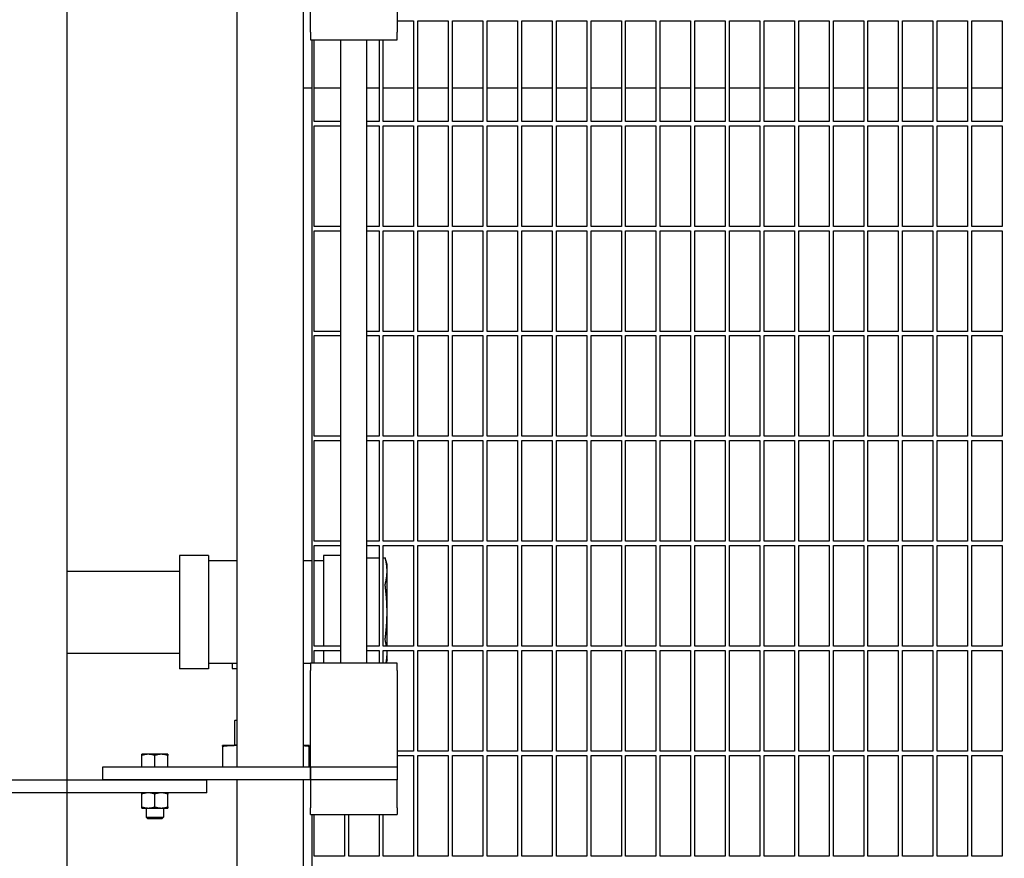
# Model space of a CAD drawing. Header units: inches. Extents: x 36 to 1719, y -84 to 1122.
# Tile 539 of 571: x 1035 to 1063, y 816 to 840. Entities that reach past the tile are written whole.
import ezdxf

# ---------------------------------------------------------------- set-up
doc = ezdxf.new("R2010")
doc.units = ezdxf.units.IN
doc.header["$LTSCALE"] = 48
doc.header["$MEASUREMENT"] = 0
doc.layers.add('Dimension (ANSI)', color=7, linetype='Continuous', lineweight=25)
doc.layers.add('Visible (ANSI)', color=7, linetype='Continuous', lineweight=30)
doc.styles.add('Note Text (ANSI)', font='tahoma.ttf')
doc.dimstyles.new('Architectural (ANSI)', dxfattribs={"dimscale": 48, "dimtxt": 0.125, "dimasz": 0.098425, "dimexe": 0.125, "dimexo": 0.0625, "dimgap": 0.031496, "dimtad": 0, "dimtih": 1, "dimtoh": 1, "dimdec": 4, "dimrnd": 1e-08, "dimzin": 3, "dimdsep": 46, "dimlunit": 4, "dimtxsty": 'Note Text (ANSI)', "dimcen": 0.09, "dimdle": 0.393701, "dimclrd": 256, "dimclre": 256, "dimclrt": 256, "dimadec": 0, "dimazin": 3, "dimtfac": 0.96, "dimtofl": 0, "dimtmove": 0, "dimatfit": 3, "dimfxl": 1, "dimfrac": 2, "dimtolj": 1, "dimtzin": 12, "dimlwd": -1, "dimlwe": -1, "dimarcsym": 0})

# ---------------------------------------------------------------- blocks, each defined once
blk = doc.blocks.new('*D15')
at = {"layer": 'Defpoints', "color": 0, "transparency": 16777216}
for p in [(1035.918, 852.671), (738.918, 838.715), (1035.918, 741.531)]:
    blk.add_point(p, dxfattribs=at)
at = {"layer": 'Dimension (ANSI)', "transparency": 16777216}
for p, q in [((1035.918, 849.671), (1035.918, 735.531)), ((738.918, 835.715), (738.918, 735.531)), ((743.642, 741.531), (865.572, 741.531)), ((1031.193, 741.531), (889.263, 741.531))]:
    blk.add_line(p, q, dxfattribs=at)
for points in [[(743.642, 742.318), (743.642, 740.743), (738.918, 741.531)], [(1031.193, 742.318), (1031.193, 740.743), (1035.918, 741.531)]]:
    blk.add_solid(points, dxfattribs=at)
at = {"layer": 'Dimension (ANSI)', "transparency": 16777216, "insert": (867.084, 744.652), "char_height": 6, "attachment_point": 1, "style": 'Note Text (ANSI)'}
blk.add_mtext('\\A1;24\'-9"', dxfattribs=at)
blk = doc.blocks.new('*D17')
at = {"layer": 'Defpoints', "color": 0, "transparency": 16777216}
for p in [(1035.918, 896.491), (1035.918, 760.491), (1124.12, 760.491)]:
    blk.add_point(p, dxfattribs=at)
at = {"layer": 'Dimension (ANSI)', "transparency": 16777216}
for p, q in [((1038.918, 896.491), (1130.12, 896.491)), ((1124.12, 891.767), (1124.12, 835.013)), ((1124.12, 765.216), (1124.12, 825.97)), ((1038.918, 760.491), (1130.12, 760.491))]:
    blk.add_line(p, q, dxfattribs=at)
for points in [[(1123.332, 891.767), (1124.907, 891.767), (1124.12, 896.491)], [(1123.332, 765.216), (1124.907, 765.216), (1124.12, 760.491)]]:
    blk.add_solid(points, dxfattribs=at)
at = {"layer": 'Dimension (ANSI)', "transparency": 16777216, "insert": (1114.021, 833.501), "char_height": 6, "attachment_point": 1, "style": 'Note Text (ANSI)'}
blk.add_mtext('\\A1;11\'-4"', dxfattribs=at)

msp = doc.modelspace()

# ---------------------------------------------------------------- linework, layer by layer
at = {"layer": 'Visible (ANSI)'}
for p, q in [((1035.91768, 843.08631), (1035.91768, 818.33631)), ((1040.82768, 842.71131), (1040.82768, 818.71131)), ((1042.74768, 842.71131), (1042.74768, 818.71131)), ((1042.95768, 839.93098), (1042.95768, 842.60147)), ((1045.45768, 842.60147), (1045.45768, 839.93098)), ((1045.45768, 840.2589), (1045.93518, 840.2589)), ((1045.93518, 840.2589), (1045.93518, 837.35265)), ((1046.06018, 837.35265), (1046.06018, 840.2589)), ((1046.06018, 840.2589), (1046.93518, 840.2589)), ((1046.93518, 840.2589), (1046.93518, 837.35265)), ((1047.06018, 837.35265), (1047.06018, 840.2589)), ((1047.06018, 840.2589), (1047.93518, 840.2589)), ((1047.93518, 840.2589), (1047.93518, 837.35265)), ((1048.06018, 837.35265), (1048.06018, 840.2589)), ((1048.06018, 840.2589), (1048.93518, 840.2589)), ((1048.93518, 840.2589), (1048.93518, 837.35265)), ((1049.06018, 837.35265), (1049.06018, 840.2589)), ((1049.06018, 840.2589), (1049.93518, 840.2589)), ((1049.93518, 840.2589), (1049.93518, 837.35265)), ((1050.06018, 837.35265), (1050.06018, 840.2589)), ((1050.06018, 840.2589), (1050.93518, 840.2589)), ((1050.93518, 840.2589), (1050.93518, 837.35265)), ((1051.06018, 837.35265), (1051.06018, 840.2589)), ((1051.06018, 840.2589), (1051.93518, 840.2589)), ((1051.93518, 840.2589), (1051.93518, 837.35265)), ((1052.06018, 837.35265), (1052.06018, 840.2589)), ((1052.06018, 840.2589), (1052.93518, 840.2589)), ((1052.93518, 840.2589), (1052.93518, 837.35265)), ((1053.06018, 837.35265), (1053.06018, 840.2589)), ((1053.06018, 840.2589), (1053.93518, 840.2589)), ((1053.93518, 840.2589), (1053.93518, 837.35265)), ((1054.06018, 837.35265), (1054.06018, 840.2589)), ((1054.06018, 840.2589), (1054.93518, 840.2589)), ((1054.93518, 840.2589), (1054.93518, 837.35265)), ((1055.06018, 837.35265), (1055.06018, 840.2589)), ((1055.06018, 840.2589), (1055.93518, 840.2589)), ((1055.93518, 840.2589), (1055.93518, 837.35265)), ((1056.06018, 837.35265), (1056.06018, 840.2589)), ((1056.06018, 840.2589), (1056.93518, 840.2589)), ((1056.93518, 840.2589), (1056.93518, 837.35265)), ((1057.06018, 837.35265), (1057.06018, 840.2589)), ((1057.06018, 840.2589), (1057.93518, 840.2589)), ((1057.93518, 840.2589), (1057.93518, 837.35265)), ((1058.06018, 837.35265), (1058.06018, 840.2589)), ((1058.06018, 840.2589), (1058.93518, 840.2589)), ((1058.93518, 840.2589), (1058.93518, 837.35265)), ((1059.06018, 837.35265), (1059.06018, 840.2589)), ((1059.06018, 840.2589), (1059.93518, 840.2589)), ((1059.93518, 840.2589), (1059.93518, 837.35265)), ((1060.06018, 837.35265), (1060.06018, 840.2589)), ((1060.06018, 840.2589), (1060.93518, 840.2589)), ((1060.93518, 840.2589), (1060.93518, 837.35265)), ((1061.06018, 837.35265), (1061.06018, 840.2589)), ((1061.06018, 840.2589), (1061.93518, 840.2589)), ((1061.93518, 840.2589), (1061.93518, 837.35265)), ((1062.06018, 837.35265), (1062.06018, 840.2589)), ((1062.06018, 840.2589), (1062.93518, 840.2589)), ((1062.93518, 840.2589), (1062.93518, 837.35265)), ((1042.95768, 839.93098), (1042.95768, 839.71131)), ((1045.45768, 839.71131), (1045.45768, 839.93098)), ((1042.95768, 839.71131), (1045.45768, 839.71131)), ((1042.99768, 839.71131), (1042.99768, 821.71131)), ((1043.06018, 837.35265), (1043.06018, 839.71131)), ((1043.83268, 821.71131), (1043.83268, 839.71131)), ((1044.58268, 821.71131), (1044.58268, 839.71131)), ((1044.93518, 839.71131), (1044.93518, 837.35265)), ((1045.06018, 837.35265), (1045.06018, 839.71131)), ((1042.74768, 838.3214), (1042.99768, 838.3214)), ((1043.06018, 838.3214), (1043.83268, 838.3214)), ((1044.58268, 838.3214), (1044.93518, 838.3214)), ((1045.06018, 838.3214), (1045.93518, 838.3214)), ((1046.06018, 838.3214), (1046.93518, 838.3214)), ((1047.06018, 838.3214), (1047.93518, 838.3214)), ((1048.06018, 838.3214), (1048.93518, 838.3214)), ((1049.06018, 838.3214), (1049.93518, 838.3214)), ((1050.06018, 838.3214), (1050.93518, 838.3214)), ((1051.06018, 838.3214), (1051.93518, 838.3214)), ((1052.06018, 838.3214), (1052.93518, 838.3214)), ((1053.06018, 838.3214), (1053.93518, 838.3214)), ((1054.06018, 838.3214), (1054.93518, 838.3214)), ((1055.06018, 838.3214), (1055.93518, 838.3214)), ((1056.06018, 838.3214), (1056.93518, 838.3214)), ((1057.06018, 838.3214), (1057.93518, 838.3214)), ((1058.06018, 838.3214), (1058.93518, 838.3214)), ((1059.06018, 838.3214), (1059.93518, 838.3214)), ((1060.06018, 838.3214), (1060.93518, 838.3214)), ((1061.06018, 838.3214), (1061.93518, 838.3214)), ((1062.06018, 838.3214), (1062.93518, 838.3214)), ((1043.83268, 837.35265), (1043.06018, 837.35265)), ((1044.93518, 837.35265), (1044.58268, 837.35265)), ((1045.93518, 837.35265), (1045.06018, 837.35265)), ((1046.93518, 837.35265), (1046.06018, 837.35265)), ((1047.93518, 837.35265), (1047.06018, 837.35265)), ((1048.93518, 837.35265), (1048.06018, 837.35265)), ((1049.93518, 837.35265), (1049.06018, 837.35265)), ((1050.93518, 837.35265), (1050.06018, 837.35265)), ((1051.93518, 837.35265), (1051.06018, 837.35265)), ((1052.93518, 837.35265), (1052.06018, 837.35265)), ((1053.93518, 837.35265), (1053.06018, 837.35265)), ((1054.93518, 837.35265), (1054.06018, 837.35265)), ((1055.93518, 837.35265), (1055.06018, 837.35265)), ((1056.93518, 837.35265), (1056.06018, 837.35265)), ((1057.93518, 837.35265), (1057.06018, 837.35265)), ((1058.93518, 837.35265), (1058.06018, 837.35265)), ((1059.93518, 837.35265), (1059.06018, 837.35265)), ((1060.93518, 837.35265), (1060.06018, 837.35265)), ((1061.93518, 837.35265), (1061.06018, 837.35265)), ((1062.93518, 837.35265), (1062.06018, 837.35265)), ((1043.06018, 834.3214), (1043.06018, 837.22765)), ((1043.06018, 837.22765), (1043.83268, 837.22765)), ((1044.58268, 837.22765), (1044.93518, 837.22765)), ((1044.93518, 837.22765), (1044.93518, 834.3214)), ((1045.06018, 834.3214), (1045.06018, 837.22765)), ((1045.06018, 837.22765), (1045.93518, 837.22765)), ((1045.93518, 837.22765), (1045.93518, 834.3214)), ((1046.06018, 834.3214), (1046.06018, 837.22765)), ((1046.06018, 837.22765), (1046.93518, 837.22765)), ((1046.93518, 837.22765), (1046.93518, 834.3214)), ((1047.06018, 834.3214), (1047.06018, 837.22765)), ((1047.06018, 837.22765), (1047.93518, 837.22765)), ((1047.93518, 837.22765), (1047.93518, 834.3214)), ((1048.06018, 834.3214), (1048.06018, 837.22765)), ((1048.06018, 837.22765), (1048.93518, 837.22765)), ((1048.93518, 837.22765), (1048.93518, 834.3214)), ((1049.06018, 834.3214), (1049.06018, 837.22765)), ((1049.06018, 837.22765), (1049.93518, 837.22765)), ((1049.93518, 837.22765), (1049.93518, 834.3214)), ((1050.06018, 834.3214), (1050.06018, 837.22765)), ((1050.06018, 837.22765), (1050.93518, 837.22765)), ((1050.93518, 837.22765), (1050.93518, 834.3214)), ((1051.06018, 834.3214), (1051.06018, 837.22765)), ((1051.06018, 837.22765), (1051.93518, 837.22765)), ((1051.93518, 837.22765), (1051.93518, 834.3214)), ((1052.06018, 834.3214), (1052.06018, 837.22765)), ((1052.06018, 837.22765), (1052.93518, 837.22765)), ((1052.93518, 837.22765), (1052.93518, 834.3214)), ((1053.06018, 834.3214), (1053.06018, 837.22765)), ((1053.06018, 837.22765), (1053.93518, 837.22765)), ((1053.93518, 837.22765), (1053.93518, 834.3214)), ((1054.06018, 834.3214), (1054.06018, 837.22765)), ((1054.06018, 837.22765), (1054.93518, 837.22765)), ((1054.93518, 837.22765), (1054.93518, 834.3214)), ((1055.06018, 834.3214), (1055.06018, 837.22765)), ((1055.06018, 837.22765), (1055.93518, 837.22765)), ((1055.93518, 837.22765), (1055.93518, 834.3214)), ((1056.06018, 834.3214), (1056.06018, 837.22765)), ((1056.06018, 837.22765), (1056.93518, 837.22765)), ((1056.93518, 837.22765), (1056.93518, 834.3214)), ((1057.06018, 834.3214), (1057.06018, 837.22765)), ((1057.06018, 837.22765), (1057.93518, 837.22765)), ((1057.93518, 837.22765), (1057.93518, 834.3214)), ((1058.06018, 834.3214), (1058.06018, 837.22765)), ((1058.06018, 837.22765), (1058.93518, 837.22765)), ((1058.93518, 837.22765), (1058.93518, 834.3214)), ((1059.06018, 834.3214), (1059.06018, 837.22765)), ((1059.06018, 837.22765), (1059.93518, 837.22765)), ((1059.93518, 837.22765), (1059.93518, 834.3214)), ((1060.06018, 834.3214), (1060.06018, 837.22765)), ((1060.06018, 837.22765), (1060.93518, 837.22765)), ((1060.93518, 837.22765), (1060.93518, 834.3214)), ((1061.06018, 834.3214), (1061.06018, 837.22765)), ((1061.06018, 837.22765), (1061.93518, 837.22765)), ((1061.93518, 837.22765), (1061.93518, 834.3214)), ((1062.06018, 834.3214), (1062.06018, 837.22765)), ((1062.06018, 837.22765), (1062.93518, 837.22765)), ((1062.93518, 837.22765), (1062.93518, 834.3214)), ((1043.83268, 834.3214), (1043.06018, 834.3214)), ((1043.06018, 831.29015), (1043.06018, 834.1964)), ((1043.06018, 834.1964), (1043.83268, 834.1964)), ((1044.93518, 834.3214), (1044.58268, 834.3214)), ((1044.58268, 834.1964), (1044.93518, 834.1964)), ((1044.93518, 834.1964), (1044.93518, 831.29015)), ((1045.93518, 834.3214), (1045.06018, 834.3214)), ((1045.06018, 831.29015), (1045.06018, 834.1964)), ((1045.06018, 834.1964), (1045.93518, 834.1964)), ((1045.93518, 834.1964), (1045.93518, 831.29015)), ((1046.93518, 834.3214), (1046.06018, 834.3214)), ((1046.06018, 831.29015), (1046.06018, 834.1964)), ((1046.06018, 834.1964), (1046.93518, 834.1964)), ((1046.93518, 834.1964), (1046.93518, 831.29015)), ((1047.93518, 834.3214), (1047.06018, 834.3214)), ((1047.06018, 831.29015), (1047.06018, 834.1964)), ((1047.06018, 834.1964), (1047.93518, 834.1964)), ((1047.93518, 834.1964), (1047.93518, 831.29015)), ((1048.93518, 834.3214), (1048.06018, 834.3214)), ((1048.06018, 831.29015), (1048.06018, 834.1964)), ((1048.06018, 834.1964), (1048.93518, 834.1964)), ((1048.93518, 834.1964), (1048.93518, 831.29015)), ((1049.93518, 834.3214), (1049.06018, 834.3214)), ((1049.06018, 831.29015), (1049.06018, 834.1964)), ((1049.06018, 834.1964), (1049.93518, 834.1964)), ((1049.93518, 834.1964), (1049.93518, 831.29015)), ((1050.93518, 834.3214), (1050.06018, 834.3214)), ((1050.06018, 831.29015), (1050.06018, 834.1964)), ((1050.06018, 834.1964), (1050.93518, 834.1964)), ((1050.93518, 834.1964), (1050.93518, 831.29015)), ((1051.93518, 834.3214), (1051.06018, 834.3214)), ((1051.06018, 831.29015), (1051.06018, 834.1964)), ((1051.06018, 834.1964), (1051.93518, 834.1964)), ((1051.93518, 834.1964), (1051.93518, 831.29015)), ((1052.93518, 834.3214), (1052.06018, 834.3214)), ((1052.06018, 831.29015), (1052.06018, 834.1964)), ((1052.06018, 834.1964), (1052.93518, 834.1964)), ((1052.93518, 834.1964), (1052.93518, 831.29015)), ((1053.93518, 834.3214), (1053.06018, 834.3214)), ((1053.06018, 831.29015), (1053.06018, 834.1964)), ((1053.06018, 834.1964), (1053.93518, 834.1964)), ((1053.93518, 834.1964), (1053.93518, 831.29015)), ((1054.93518, 834.3214), (1054.06018, 834.3214)), ((1054.06018, 831.29015), (1054.06018, 834.1964)), ((1054.06018, 834.1964), (1054.93518, 834.1964)), ((1054.93518, 834.1964), (1054.93518, 831.29015)), ((1055.93518, 834.3214), (1055.06018, 834.3214)), ((1055.06018, 831.29015), (1055.06018, 834.1964)), ((1055.06018, 834.1964), (1055.93518, 834.1964)), ((1055.93518, 834.1964), (1055.93518, 831.29015)), ((1056.93518, 834.3214), (1056.06018, 834.3214)), ((1056.06018, 831.29015), (1056.06018, 834.1964)), ((1056.06018, 834.1964), (1056.93518, 834.1964)), ((1056.93518, 834.1964), (1056.93518, 831.29015)), ((1057.93518, 834.3214), (1057.06018, 834.3214)), ((1057.06018, 831.29015), (1057.06018, 834.1964)), ((1057.06018, 834.1964), (1057.93518, 834.1964)), ((1057.93518, 834.1964), (1057.93518, 831.29015)), ((1058.93518, 834.3214), (1058.06018, 834.3214)), ((1058.06018, 831.29015), (1058.06018, 834.1964)), ((1058.06018, 834.1964), (1058.93518, 834.1964)), ((1058.93518, 834.1964), (1058.93518, 831.29015)), ((1059.93518, 834.3214), (1059.06018, 834.3214)), ((1059.06018, 831.29015), (1059.06018, 834.1964)), ((1059.06018, 834.1964), (1059.93518, 834.1964)), ((1059.93518, 834.1964), (1059.93518, 831.29015)), ((1060.93518, 834.3214), (1060.06018, 834.3214)), ((1060.06018, 831.29015), (1060.06018, 834.1964)), ((1060.06018, 834.1964), (1060.93518, 834.1964)), ((1060.93518, 834.1964), (1060.93518, 831.29015)), ((1061.93518, 834.3214), (1061.06018, 834.3214)), ((1061.06018, 831.29015), (1061.06018, 834.1964)), ((1061.06018, 834.1964), (1061.93518, 834.1964)), ((1061.93518, 834.1964), (1061.93518, 831.29015)), ((1062.93518, 834.3214), (1062.06018, 834.3214)), ((1062.06018, 831.29015), (1062.06018, 834.1964)), ((1062.06018, 834.1964), (1062.93518, 834.1964)), ((1062.93518, 834.1964), (1062.93518, 831.29015)), ((1043.83268, 831.29015), (1043.06018, 831.29015)), ((1043.06018, 828.2589), (1043.06018, 831.16515)), ((1043.06018, 831.16515), (1043.83268, 831.16515)), ((1044.93518, 831.29015), (1044.58268, 831.29015)), ((1044.58268, 831.16515), (1044.93518, 831.16515)), ((1044.93518, 831.16515), (1044.93518, 828.2589)), ((1045.93518, 831.29015), (1045.06018, 831.29015)), ((1045.06018, 828.2589), (1045.06018, 831.16515)), ((1045.06018, 831.16515), (1045.93518, 831.16515)), ((1045.93518, 831.16515), (1045.93518, 828.2589)), ((1046.93518, 831.29015), (1046.06018, 831.29015)), ((1046.06018, 828.2589), (1046.06018, 831.16515)), ((1046.06018, 831.16515), (1046.93518, 831.16515)), ((1046.93518, 831.16515), (1046.93518, 828.2589)), ((1047.93518, 831.29015), (1047.06018, 831.29015)), ((1047.06018, 828.2589), (1047.06018, 831.16515)), ((1047.06018, 831.16515), (1047.93518, 831.16515)), ((1047.93518, 831.16515), (1047.93518, 828.2589)), ((1048.93518, 831.29015), (1048.06018, 831.29015)), ((1048.06018, 828.2589), (1048.06018, 831.16515)), ((1048.06018, 831.16515), (1048.93518, 831.16515)), ((1048.93518, 831.16515), (1048.93518, 828.2589)), ((1049.93518, 831.29015), (1049.06018, 831.29015)), ((1049.06018, 828.2589), (1049.06018, 831.16515)), ((1049.06018, 831.16515), (1049.93518, 831.16515)), ((1049.93518, 831.16515), (1049.93518, 828.2589)), ((1050.93518, 831.29015), (1050.06018, 831.29015)), ((1050.06018, 828.2589), (1050.06018, 831.16515)), ((1050.06018, 831.16515), (1050.93518, 831.16515)), ((1050.93518, 831.16515), (1050.93518, 828.2589)), ((1051.93518, 831.29015), (1051.06018, 831.29015)), ((1051.06018, 828.2589), (1051.06018, 831.16515)), ((1051.06018, 831.16515), (1051.93518, 831.16515)), ((1051.93518, 831.16515), (1051.93518, 828.2589)), ((1052.93518, 831.29015), (1052.06018, 831.29015)), ((1052.06018, 828.2589), (1052.06018, 831.16515)), ((1052.06018, 831.16515), (1052.93518, 831.16515)), ((1052.93518, 831.16515), (1052.93518, 828.2589)), ((1053.93518, 831.29015), (1053.06018, 831.29015)), ((1053.06018, 828.2589), (1053.06018, 831.16515)), ((1053.06018, 831.16515), (1053.93518, 831.16515)), ((1053.93518, 831.16515), (1053.93518, 828.2589)), ((1054.93518, 831.29015), (1054.06018, 831.29015)), ((1054.06018, 828.2589), (1054.06018, 831.16515)), ((1054.06018, 831.16515), (1054.93518, 831.16515)), ((1054.93518, 831.16515), (1054.93518, 828.2589)), ((1055.93518, 831.29015), (1055.06018, 831.29015)), ((1055.06018, 828.2589), (1055.06018, 831.16515)), ((1055.06018, 831.16515), (1055.93518, 831.16515)), ((1055.93518, 831.16515), (1055.93518, 828.2589)), ((1056.93518, 831.29015), (1056.06018, 831.29015)), ((1056.06018, 828.2589), (1056.06018, 831.16515)), ((1056.06018, 831.16515), (1056.93518, 831.16515)), ((1056.93518, 831.16515), (1056.93518, 828.2589)), ((1057.93518, 831.29015), (1057.06018, 831.29015)), ((1057.06018, 828.2589), (1057.06018, 831.16515)), ((1057.06018, 831.16515), (1057.93518, 831.16515)), ((1057.93518, 831.16515), (1057.93518, 828.2589)), ((1058.93518, 831.29015), (1058.06018, 831.29015)), ((1058.06018, 828.2589), (1058.06018, 831.16515)), ((1058.06018, 831.16515), (1058.93518, 831.16515)), ((1058.93518, 831.16515), (1058.93518, 828.2589)), ((1059.93518, 831.29015), (1059.06018, 831.29015)), ((1059.06018, 828.2589), (1059.06018, 831.16515)), ((1059.06018, 831.16515), (1059.93518, 831.16515)), ((1059.93518, 831.16515), (1059.93518, 828.2589)), ((1060.93518, 831.29015), (1060.06018, 831.29015)), ((1060.06018, 828.2589), (1060.06018, 831.16515)), ((1060.06018, 831.16515), (1060.93518, 831.16515)), ((1060.93518, 831.16515), (1060.93518, 828.2589)), ((1061.93518, 831.29015), (1061.06018, 831.29015)), ((1061.06018, 828.2589), (1061.06018, 831.16515)), ((1061.06018, 831.16515), (1061.93518, 831.16515)), ((1061.93518, 831.16515), (1061.93518, 828.2589)), ((1062.93518, 831.29015), (1062.06018, 831.29015)), ((1062.06018, 828.2589), (1062.06018, 831.16515)), ((1062.06018, 831.16515), (1062.93518, 831.16515)), ((1062.93518, 831.16515), (1062.93518, 828.2589)), ((1043.83268, 828.2589), (1043.06018, 828.2589)), ((1044.93518, 828.2589), (1044.58268, 828.2589)), ((1045.93518, 828.2589), (1045.06018, 828.2589)), ((1046.93518, 828.2589), (1046.06018, 828.2589)), ((1047.93518, 828.2589), (1047.06018, 828.2589)), ((1048.93518, 828.2589), (1048.06018, 828.2589)), ((1049.93518, 828.2589), (1049.06018, 828.2589)), ((1050.93518, 828.2589), (1050.06018, 828.2589)), ((1051.93518, 828.2589), (1051.06018, 828.2589)), ((1052.93518, 828.2589), (1052.06018, 828.2589)), ((1053.93518, 828.2589), (1053.06018, 828.2589)), ((1054.93518, 828.2589), (1054.06018, 828.2589)), ((1055.93518, 828.2589), (1055.06018, 828.2589)), ((1056.93518, 828.2589), (1056.06018, 828.2589)), ((1057.93518, 828.2589), (1057.06018, 828.2589)), ((1058.93518, 828.2589), (1058.06018, 828.2589)), ((1059.93518, 828.2589), (1059.06018, 828.2589)), ((1060.93518, 828.2589), (1060.06018, 828.2589)), ((1061.93518, 828.2589), (1061.06018, 828.2589)), ((1062.93518, 828.2589), (1062.06018, 828.2589)), ((1043.06018, 825.22765), (1043.06018, 828.1339)), ((1043.06018, 828.1339), (1043.83268, 828.1339)), ((1044.58268, 828.1339), (1044.93518, 828.1339)), ((1044.93518, 828.1339), (1044.93518, 825.22765)), ((1045.06018, 825.22765), (1045.06018, 828.1339)), ((1045.06018, 828.1339), (1045.93518, 828.1339)), ((1045.93518, 828.1339), (1045.93518, 825.22765)), ((1046.06018, 825.22765), (1046.06018, 828.1339)), ((1046.06018, 828.1339), (1046.93518, 828.1339)), ((1046.93518, 828.1339), (1046.93518, 825.22765)), ((1047.06018, 825.22765), (1047.06018, 828.1339)), ((1047.06018, 828.1339), (1047.93518, 828.1339)), ((1047.93518, 828.1339), (1047.93518, 825.22765)), ((1048.06018, 825.22765), (1048.06018, 828.1339)), ((1048.06018, 828.1339), (1048.93518, 828.1339)), ((1048.93518, 828.1339), (1048.93518, 825.22765)), ((1049.06018, 825.22765), (1049.06018, 828.1339)), ((1049.06018, 828.1339), (1049.93518, 828.1339)), ((1049.93518, 828.1339), (1049.93518, 825.22765)), ((1050.06018, 825.22765), (1050.06018, 828.1339)), ((1050.06018, 828.1339), (1050.93518, 828.1339)), ((1050.93518, 828.1339), (1050.93518, 825.22765)), ((1051.06018, 825.22765), (1051.06018, 828.1339)), ((1051.06018, 828.1339), (1051.93518, 828.1339)), ((1051.93518, 828.1339), (1051.93518, 825.22765)), ((1052.06018, 825.22765), (1052.06018, 828.1339)), ((1052.06018, 828.1339), (1052.93518, 828.1339)), ((1052.93518, 828.1339), (1052.93518, 825.22765)), ((1053.06018, 825.22765), (1053.06018, 828.1339)), ((1053.06018, 828.1339), (1053.93518, 828.1339)), ((1053.93518, 828.1339), (1053.93518, 825.22765)), ((1054.06018, 825.22765), (1054.06018, 828.1339)), ((1054.06018, 828.1339), (1054.93518, 828.1339)), ((1054.93518, 828.1339), (1054.93518, 825.22765)), ((1055.06018, 825.22765), (1055.06018, 828.1339)), ((1055.06018, 828.1339), (1055.93518, 828.1339)), ((1055.93518, 828.1339), (1055.93518, 825.22765)), ((1056.06018, 825.22765), (1056.06018, 828.1339)), ((1056.06018, 828.1339), (1056.93518, 828.1339)), ((1056.93518, 828.1339), (1056.93518, 825.22765)), ((1057.06018, 825.22765), (1057.06018, 828.1339)), ((1057.06018, 828.1339), (1057.93518, 828.1339)), ((1057.93518, 828.1339), (1057.93518, 825.22765)), ((1058.06018, 825.22765), (1058.06018, 828.1339)), ((1058.06018, 828.1339), (1058.93518, 828.1339)), ((1058.93518, 828.1339), (1058.93518, 825.22765)), ((1059.06018, 825.22765), (1059.06018, 828.1339)), ((1059.06018, 828.1339), (1059.93518, 828.1339)), ((1059.93518, 828.1339), (1059.93518, 825.22765)), ((1060.06018, 825.22765), (1060.06018, 828.1339)), ((1060.06018, 828.1339), (1060.93518, 828.1339)), ((1060.93518, 828.1339), (1060.93518, 825.22765)), ((1061.06018, 825.22765), (1061.06018, 828.1339)), ((1061.06018, 828.1339), (1061.93518, 828.1339)), ((1061.93518, 828.1339), (1061.93518, 825.22765)), ((1062.06018, 825.22765), (1062.06018, 828.1339)), ((1062.06018, 828.1339), (1062.93518, 828.1339)), ((1062.93518, 828.1339), (1062.93518, 825.22765)), ((1043.83268, 825.22765), (1043.06018, 825.22765)), ((1043.06018, 822.1964), (1043.06018, 825.10265)), ((1043.06018, 825.10265), (1043.83268, 825.10265)), ((1044.93518, 825.22765), (1044.58268, 825.22765)), ((1044.58268, 825.10265), (1044.93518, 825.10265)), ((1044.93518, 825.10265), (1044.93518, 822.1964)), ((1045.93518, 825.22765), (1045.06018, 825.22765)), ((1045.06018, 822.1964), (1045.06018, 825.10265)), ((1045.06018, 825.10265), (1045.93518, 825.10265)), ((1045.93518, 825.10265), (1045.93518, 822.1964)), ((1046.93518, 825.22765), (1046.06018, 825.22765)), ((1046.06018, 822.1964), (1046.06018, 825.10265)), ((1046.06018, 825.10265), (1046.93518, 825.10265)), ((1046.93518, 825.10265), (1046.93518, 822.1964)), ((1047.93518, 825.22765), (1047.06018, 825.22765)), ((1047.06018, 822.1964), (1047.06018, 825.10265)), ((1047.06018, 825.10265), (1047.93518, 825.10265)), ((1047.93518, 825.10265), (1047.93518, 822.1964)), ((1048.93518, 825.22765), (1048.06018, 825.22765)), ((1048.06018, 822.1964), (1048.06018, 825.10265)), ((1048.06018, 825.10265), (1048.93518, 825.10265)), ((1048.93518, 825.10265), (1048.93518, 822.1964)), ((1049.93518, 825.22765), (1049.06018, 825.22765)), ((1049.06018, 822.1964), (1049.06018, 825.10265)), ((1049.06018, 825.10265), (1049.93518, 825.10265)), ((1049.93518, 825.10265), (1049.93518, 822.1964)), ((1050.93518, 825.22765), (1050.06018, 825.22765)), ((1050.06018, 822.1964), (1050.06018, 825.10265)), ((1050.06018, 825.10265), (1050.93518, 825.10265)), ((1050.93518, 825.10265), (1050.93518, 822.1964)), ((1051.93518, 825.22765), (1051.06018, 825.22765)), ((1051.06018, 822.1964), (1051.06018, 825.10265)), ((1051.06018, 825.10265), (1051.93518, 825.10265)), ((1051.93518, 825.10265), (1051.93518, 822.1964)), ((1052.93518, 825.22765), (1052.06018, 825.22765)), ((1052.06018, 822.1964), (1052.06018, 825.10265)), ((1052.06018, 825.10265), (1052.93518, 825.10265)), ((1052.93518, 825.10265), (1052.93518, 822.1964)), ((1053.93518, 825.22765), (1053.06018, 825.22765)), ((1053.06018, 822.1964), (1053.06018, 825.10265)), ((1053.06018, 825.10265), (1053.93518, 825.10265)), ((1053.93518, 825.10265), (1053.93518, 822.1964)), ((1054.93518, 825.22765), (1054.06018, 825.22765)), ((1054.06018, 822.1964), (1054.06018, 825.10265)), ((1054.06018, 825.10265), (1054.93518, 825.10265)), ((1054.93518, 825.10265), (1054.93518, 822.1964)), ((1055.93518, 825.22765), (1055.06018, 825.22765)), ((1055.06018, 822.1964), (1055.06018, 825.10265)), ((1055.06018, 825.10265), (1055.93518, 825.10265)), ((1055.93518, 825.10265), (1055.93518, 822.1964)), ((1056.93518, 825.22765), (1056.06018, 825.22765)), ((1056.06018, 822.1964), (1056.06018, 825.10265)), ((1056.06018, 825.10265), (1056.93518, 825.10265)), ((1056.93518, 825.10265), (1056.93518, 822.1964)), ((1057.93518, 825.22765), (1057.06018, 825.22765)), ((1057.06018, 822.1964), (1057.06018, 825.10265)), ((1057.06018, 825.10265), (1057.93518, 825.10265)), ((1057.93518, 825.10265), (1057.93518, 822.1964)), ((1058.93518, 825.22765), (1058.06018, 825.22765)), ((1058.06018, 822.1964), (1058.06018, 825.10265)), ((1058.06018, 825.10265), (1058.93518, 825.10265)), ((1058.93518, 825.10265), (1058.93518, 822.1964)), ((1059.93518, 825.22765), (1059.06018, 825.22765)), ((1059.06018, 822.1964), (1059.06018, 825.10265)), ((1059.06018, 825.10265), (1059.93518, 825.10265)), ((1059.93518, 825.10265), (1059.93518, 822.1964)), ((1060.93518, 825.22765), (1060.06018, 825.22765)), ((1060.06018, 822.1964), (1060.06018, 825.10265)), ((1060.06018, 825.10265), (1060.93518, 825.10265)), ((1060.93518, 825.10265), (1060.93518, 822.1964)), ((1061.93518, 825.22765), (1061.06018, 825.22765)), ((1061.06018, 822.1964), (1061.06018, 825.10265)), ((1061.06018, 825.10265), (1061.93518, 825.10265)), ((1061.93518, 825.10265), (1061.93518, 822.1964)), ((1062.93518, 825.22765), (1062.06018, 825.22765)), ((1062.06018, 822.1964), (1062.06018, 825.10265)), ((1062.06018, 825.10265), (1062.93518, 825.10265)), ((1062.93518, 825.10265), (1062.93518, 822.1964)), ((1039.16768, 824.8189), (1039.16768, 821.5389)), ((1040.00768, 824.8189), (1039.16768, 824.8189)), ((1040.00768, 824.8189), (1040.00768, 821.5389)), ((1043.32768, 824.8189), (1043.32768, 822.1964)), ((1043.83268, 824.8189), (1043.32768, 824.8189)), ((1040.82768, 824.6589), (1040.00768, 824.6589)), ((1042.99768, 824.6589), (1042.74768, 824.6589)), ((1043.32768, 824.6589), (1043.06018, 824.6589)), ((1044.58268, 824.74727), (1044.93518, 824.74727)), ((1045.06018, 824.74727), (1045.11587, 824.74727)), ((1045.16768, 824.5539), (1045.11587, 824.74727)), ((1045.16768, 824.36968), (1045.16768, 824.5539)), ((1035.91768, 824.3664), (1039.16768, 824.3664)), ((1045.16768, 823.1789), (1045.16768, 824.36968)), ((1045.16768, 822.1964), (1045.16768, 823.1789)), ((1035.91768, 821.9914), (1039.16768, 821.9914)), ((1043.83268, 822.1964), (1043.06018, 822.1964)), ((1043.06018, 821.71131), (1043.06018, 822.0714)), ((1043.06018, 822.0714), (1043.83268, 822.0714)), ((1043.32768, 822.0714), (1043.32768, 821.71131)), ((1044.93518, 822.1964), (1044.58268, 822.1964)), ((1044.58268, 822.0714), (1044.93518, 822.0714)), ((1044.93518, 822.0714), (1044.93518, 821.71131)), ((1045.93518, 822.1964), (1045.06018, 822.1964)), ((1045.06018, 821.71131), (1045.06018, 822.0714)), ((1045.06018, 822.0714), (1045.93518, 822.0714)), ((1045.16768, 821.98811), (1045.16768, 822.0714)), ((1045.16768, 821.8039), (1045.16768, 821.98811)), ((1045.93518, 822.0714), (1045.93518, 819.16515)), ((1046.93518, 822.1964), (1046.06018, 822.1964)), ((1046.06018, 819.16515), (1046.06018, 822.0714)), ((1046.06018, 822.0714), (1046.93518, 822.0714)), ((1046.93518, 822.0714), (1046.93518, 819.16515)), ((1047.93518, 822.1964), (1047.06018, 822.1964)), ((1047.06018, 819.16515), (1047.06018, 822.0714)), ((1047.06018, 822.0714), (1047.93518, 822.0714)), ((1047.93518, 822.0714), (1047.93518, 819.16515)), ((1048.93518, 822.1964), (1048.06018, 822.1964)), ((1048.06018, 819.16515), (1048.06018, 822.0714)), ((1048.06018, 822.0714), (1048.93518, 822.0714)), ((1048.93518, 822.0714), (1048.93518, 819.16515)), ((1049.93518, 822.1964), (1049.06018, 822.1964)), ((1049.06018, 819.16515), (1049.06018, 822.0714)), ((1049.06018, 822.0714), (1049.93518, 822.0714)), ((1049.93518, 822.0714), (1049.93518, 819.16515)), ((1050.93518, 822.1964), (1050.06018, 822.1964)), ((1050.06018, 819.16515), (1050.06018, 822.0714)), ((1050.06018, 822.0714), (1050.93518, 822.0714)), ((1050.93518, 822.0714), (1050.93518, 819.16515)), ((1051.93518, 822.1964), (1051.06018, 822.1964)), ((1051.06018, 819.16515), (1051.06018, 822.0714)), ((1051.06018, 822.0714), (1051.93518, 822.0714)), ((1051.93518, 822.0714), (1051.93518, 819.16515)), ((1052.93518, 822.1964), (1052.06018, 822.1964)), ((1052.06018, 819.16515), (1052.06018, 822.0714)), ((1052.06018, 822.0714), (1052.93518, 822.0714)), ((1052.93518, 822.0714), (1052.93518, 819.16515)), ((1053.93518, 822.1964), (1053.06018, 822.1964)), ((1053.06018, 819.16515), (1053.06018, 822.0714)), ((1053.06018, 822.0714), (1053.93518, 822.0714)), ((1053.93518, 822.0714), (1053.93518, 819.16515)), ((1054.93518, 822.1964), (1054.06018, 822.1964)), ((1054.06018, 819.16515), (1054.06018, 822.0714)), ((1054.06018, 822.0714), (1054.93518, 822.0714)), ((1054.93518, 822.0714), (1054.93518, 819.16515)), ((1055.93518, 822.1964), (1055.06018, 822.1964)), ((1055.06018, 819.16515), (1055.06018, 822.0714)), ((1055.06018, 822.0714), (1055.93518, 822.0714)), ((1055.93518, 822.0714), (1055.93518, 819.16515)), ((1056.93518, 822.1964), (1056.06018, 822.1964)), ((1056.06018, 819.16515), (1056.06018, 822.0714)), ((1056.06018, 822.0714), (1056.93518, 822.0714)), ((1056.93518, 822.0714), (1056.93518, 819.16515)), ((1057.93518, 822.1964), (1057.06018, 822.1964)), ((1057.06018, 819.16515), (1057.06018, 822.0714)), ((1057.06018, 822.0714), (1057.93518, 822.0714)), ((1057.93518, 822.0714), (1057.93518, 819.16515)), ((1058.93518, 822.1964), (1058.06018, 822.1964)), ((1058.06018, 819.16515), (1058.06018, 822.0714)), ((1058.06018, 822.0714), (1058.93518, 822.0714)), ((1058.93518, 822.0714), (1058.93518, 819.16515)), ((1059.93518, 822.1964), (1059.06018, 822.1964)), ((1059.06018, 819.16515), (1059.06018, 822.0714)), ((1059.06018, 822.0714), (1059.93518, 822.0714)), ((1059.93518, 822.0714), (1059.93518, 819.16515)), ((1060.93518, 822.1964), (1060.06018, 822.1964)), ((1060.06018, 819.16515), (1060.06018, 822.0714)), ((1060.06018, 822.0714), (1060.93518, 822.0714)), ((1060.93518, 822.0714), (1060.93518, 819.16515)), ((1061.93518, 822.1964), (1061.06018, 822.1964)), ((1061.06018, 819.16515), (1061.06018, 822.0714)), ((1061.06018, 822.0714), (1061.93518, 822.0714)), ((1061.93518, 822.0714), (1061.93518, 819.16515)), ((1062.93518, 822.1964), (1062.06018, 822.1964)), ((1062.06018, 819.16515), (1062.06018, 822.0714)), ((1062.06018, 822.0714), (1062.93518, 822.0714)), ((1062.93518, 822.0714), (1062.93518, 819.16515)), ((1040.82768, 821.6989), (1040.00768, 821.6989)), ((1040.69268, 821.6989), (1040.69268, 821.5489)), ((1042.95768, 821.6989), (1042.74768, 821.6989)), ((1045.45768, 821.71131), (1042.95768, 821.71131)), ((1042.95768, 821.71131), (1042.95768, 821.49164)), ((1045.16768, 821.8039), (1045.14287, 821.71131)), ((1045.45768, 821.49164), (1045.45768, 821.71131)), ((1040.00768, 821.5389), (1039.16768, 821.5389)), ((1040.69268, 821.5489), (1040.82768, 821.5489)), ((1042.95768, 818.82114), (1042.95768, 821.49164)), ((1045.45768, 821.49164), (1045.45768, 818.82114)), ((1040.78331, 820.06452), (1040.76768, 820.04889)), ((1040.82768, 820.04889), (1040.76768, 820.04889)), ((1040.76768, 819.33952), (1040.76768, 820.04889)), ((1040.78331, 820.06452), (1040.82768, 820.06452)), ((1040.7838, 819.32452), (1040.41768, 819.32452)), ((1040.41768, 819.30589), (1040.41768, 818.71131)), ((1040.76768, 819.33952), (1040.75268, 819.32452)), ((1040.82768, 819.33952), (1040.76768, 819.33952)), ((1040.82768, 819.32452), (1040.7838, 819.32452)), ((1042.91768, 819.32452), (1042.74768, 819.32452)), ((1042.91768, 818.71131), (1042.91768, 819.30589)), ((1045.93518, 819.16515), (1045.45768, 819.16515)), ((1046.93518, 819.16515), (1046.06018, 819.16515)), ((1047.93518, 819.16515), (1047.06018, 819.16515)), ((1048.93518, 819.16515), (1048.06018, 819.16515)), ((1049.93518, 819.16515), (1049.06018, 819.16515)), ((1050.93518, 819.16515), (1050.06018, 819.16515)), ((1051.93518, 819.16515), (1051.06018, 819.16515)), ((1052.93518, 819.16515), (1052.06018, 819.16515)), ((1053.93518, 819.16515), (1053.06018, 819.16515)), ((1054.93518, 819.16515), (1054.06018, 819.16515)), ((1055.93518, 819.16515), (1055.06018, 819.16515)), ((1056.93518, 819.16515), (1056.06018, 819.16515)), ((1057.93518, 819.16515), (1057.06018, 819.16515)), ((1058.93518, 819.16515), (1058.06018, 819.16515)), ((1059.93518, 819.16515), (1059.06018, 819.16515)), ((1060.93518, 819.16515), (1060.06018, 819.16515)), ((1061.93518, 819.16515), (1061.06018, 819.16515)), ((1062.93518, 819.16515), (1062.06018, 819.16515)), ((1038.27018, 819.07531), (1038.08268, 819.07531)), ((1038.08268, 818.71131), (1038.08268, 819.04181)), ((1038.64518, 819.07531), (1038.27018, 819.07531)), ((1038.45768, 818.71131), (1038.45768, 819.04181)), ((1038.83268, 819.07531), (1038.64518, 819.07531)), ((1038.83268, 818.71131), (1038.83268, 819.04181)), ((1045.45768, 819.04015), (1045.93518, 819.04015)), ((1045.93518, 819.04015), (1045.93518, 816.1339)), ((1046.06018, 816.1339), (1046.06018, 819.04015)), ((1046.06018, 819.04015), (1046.93518, 819.04015)), ((1046.93518, 819.04015), (1046.93518, 816.1339)), ((1047.06018, 816.1339), (1047.06018, 819.04015)), ((1047.06018, 819.04015), (1047.93518, 819.04015)), ((1047.93518, 819.04015), (1047.93518, 816.1339)), ((1048.06018, 816.1339), (1048.06018, 819.04015)), ((1048.06018, 819.04015), (1048.93518, 819.04015)), ((1048.93518, 819.04015), (1048.93518, 816.1339)), ((1049.06018, 816.1339), (1049.06018, 819.04015)), ((1049.06018, 819.04015), (1049.93518, 819.04015)), ((1049.93518, 819.04015), (1049.93518, 816.1339)), ((1050.06018, 816.1339), (1050.06018, 819.04015)), ((1050.06018, 819.04015), (1050.93518, 819.04015)), ((1050.93518, 819.04015), (1050.93518, 816.1339)), ((1051.06018, 816.1339), (1051.06018, 819.04015)), ((1051.06018, 819.04015), (1051.93518, 819.04015)), ((1051.93518, 819.04015), (1051.93518, 816.1339)), ((1052.06018, 816.1339), (1052.06018, 819.04015)), ((1052.06018, 819.04015), (1052.93518, 819.04015)), ((1052.93518, 819.04015), (1052.93518, 816.1339)), ((1053.06018, 816.1339), (1053.06018, 819.04015)), ((1053.06018, 819.04015), (1053.93518, 819.04015)), ((1053.93518, 819.04015), (1053.93518, 816.1339)), ((1054.06018, 816.1339), (1054.06018, 819.04015)), ((1054.06018, 819.04015), (1054.93518, 819.04015)), ((1054.93518, 819.04015), (1054.93518, 816.1339)), ((1055.06018, 816.1339), (1055.06018, 819.04015)), ((1055.06018, 819.04015), (1055.93518, 819.04015)), ((1055.93518, 819.04015), (1055.93518, 816.1339)), ((1056.06018, 816.1339), (1056.06018, 819.04015)), ((1056.06018, 819.04015), (1056.93518, 819.04015)), ((1056.93518, 819.04015), (1056.93518, 816.1339)), ((1057.06018, 816.1339), (1057.06018, 819.04015)), ((1057.06018, 819.04015), (1057.93518, 819.04015)), ((1057.93518, 819.04015), (1057.93518, 816.1339)), ((1058.06018, 816.1339), (1058.06018, 819.04015)), ((1058.06018, 819.04015), (1058.93518, 819.04015)), ((1058.93518, 819.04015), (1058.93518, 816.1339)), ((1059.06018, 816.1339), (1059.06018, 819.04015)), ((1059.06018, 819.04015), (1059.93518, 819.04015)), ((1059.93518, 819.04015), (1059.93518, 816.1339)), ((1060.06018, 816.1339), (1060.06018, 819.04015)), ((1060.06018, 819.04015), (1060.93518, 819.04015)), ((1060.93518, 819.04015), (1060.93518, 816.1339)), ((1061.06018, 816.1339), (1061.06018, 819.04015)), ((1061.06018, 819.04015), (1061.93518, 819.04015)), ((1061.93518, 819.04015), (1061.93518, 816.1339)), ((1062.06018, 816.1339), (1062.06018, 819.04015)), ((1062.06018, 819.04015), (1062.93518, 819.04015)), ((1062.93518, 819.04015), (1062.93518, 816.1339)), ((1036.95768, 818.71131), (1042.95768, 818.71131)), ((1036.95768, 818.33631), (1036.95768, 818.71131)), ((1042.95768, 818.71131), (1042.95768, 818.82114)), ((1042.95768, 818.71131), (1045.45768, 818.71131)), ((1042.95768, 818.33631), (1042.95768, 818.71131)), ((1042.95768, 818.71131), (1042.95768, 818.33631)), ((1045.45768, 818.82114), (1045.45768, 818.71131)), ((1045.45768, 818.71131), (1045.45768, 818.33631)), ((1033.95768, 818.33631), (1039.95768, 818.33631)), ((1042.95768, 818.33631), (1036.95768, 818.33631)), ((1039.95768, 817.96131), (1039.95768, 818.33631)), ((1040.82768, 818.33631), (1040.82768, 789.0714)), ((1042.74768, 818.33631), (1042.74768, 789.0714)), ((1045.45768, 818.33631), (1042.95768, 818.33631)), ((1042.95768, 818.33631), (1042.95768, 817.52631)), ((1045.45768, 817.52631), (1045.45768, 818.33631)), ((1039.95768, 817.96131), (1033.95768, 817.96131)), ((1035.91768, 817.96131), (1035.91768, 813.75131)), ((1038.08268, 817.5568), (1038.08268, 817.92781)), ((1038.45768, 817.5568), (1038.45768, 817.92781)), ((1038.83268, 817.5568), (1038.83268, 817.92781)), ((1038.08268, 817.52331), (1038.27018, 817.52331)), ((1038.20768, 817.52331), (1038.20768, 817.25707)), ((1038.27018, 817.52331), (1038.64518, 817.52331)), ((1038.64518, 817.52331), (1038.83268, 817.52331)), ((1038.70768, 817.52331), (1038.70768, 817.25707)), ((1042.95768, 817.33631), (1042.95768, 817.52631)), ((1045.45768, 817.52631), (1045.45768, 817.33631)), ((1038.20768, 817.25707), (1038.70768, 817.25707)), ((1038.25487, 817.2113), (1038.20768, 817.25707)), ((1038.66049, 817.2113), (1038.25487, 817.2113)), ((1038.66049, 817.2113), (1038.70768, 817.25707)), ((1042.95768, 817.33631), (1045.45768, 817.33631)), ((1042.99768, 817.33631), (1042.99768, 789.3214)), ((1043.06018, 816.1339), (1043.06018, 817.33631)), ((1043.93518, 817.33631), (1043.93518, 816.1339)), ((1044.06018, 816.1339), (1044.06018, 817.33631)), ((1044.93518, 817.33631), (1044.93518, 816.1339)), ((1045.06018, 816.1339), (1045.06018, 817.33631)), ((1043.93518, 816.1339), (1043.06018, 816.1339)), ((1044.93518, 816.1339), (1044.06018, 816.1339)), ((1045.93518, 816.1339), (1045.06018, 816.1339)), ((1046.93518, 816.1339), (1046.06018, 816.1339)), ((1047.93518, 816.1339), (1047.06018, 816.1339)), ((1048.93518, 816.1339), (1048.06018, 816.1339)), ((1049.93518, 816.1339), (1049.06018, 816.1339)), ((1050.93518, 816.1339), (1050.06018, 816.1339)), ((1051.93518, 816.1339), (1051.06018, 816.1339)), ((1052.93518, 816.1339), (1052.06018, 816.1339)), ((1053.93518, 816.1339), (1053.06018, 816.1339)), ((1054.93518, 816.1339), (1054.06018, 816.1339)), ((1055.93518, 816.1339), (1055.06018, 816.1339)), ((1056.93518, 816.1339), (1056.06018, 816.1339)), ((1057.93518, 816.1339), (1057.06018, 816.1339)), ((1058.93518, 816.1339), (1058.06018, 816.1339)), ((1059.93518, 816.1339), (1059.06018, 816.1339)), ((1060.93518, 816.1339), (1060.06018, 816.1339)), ((1061.93518, 816.1339), (1061.06018, 816.1339)), ((1062.93518, 816.1339), (1062.06018, 816.1339))]:
    msp.add_line(p, q, dxfattribs=at)
for points, knots in [([(1045.12002, 824.73053), (1045.11946, 824.73276), (1045.11895, 824.7348), (1045.11674, 824.74371), (1045.11587, 824.74727), (1045.11587, 824.74727)], [-0.674907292, -0.674907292, -0.674907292, -0.674907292, -0.642348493, -0.642348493, -0.514911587, -0.514911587, -0.514911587, -0.514911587]), ([(1045.12002, 823.90059), (1045.11946, 823.90505), (1045.11895, 823.90954), (1045.11674, 823.93148), (1045.11587, 823.9486), (1045.11587, 823.97757), (1045.11674, 823.99113), (1045.11895, 824.00415), (1045.11946, 824.0066), (1045.12002, 824.00884)], [-0.674907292, -0.674907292, -0.674907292, -0.674907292, -0.642348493, -0.642348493, -0.514911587, -0.514911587, -0.387474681, -0.387474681, -0.354915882, -0.354915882, -0.354915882, -0.354915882]), ([(1045.12002, 822.34896), (1045.11946, 822.35119), (1045.11895, 822.35364), (1045.11674, 822.36666), (1045.11587, 822.38023), (1045.11587, 822.40919), (1045.11674, 822.42632), (1045.11895, 822.44825), (1045.11946, 822.45274), (1045.12002, 822.45721)], [-0.674907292, -0.674907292, -0.674907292, -0.674907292, -0.642348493, -0.642348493, -0.514911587, -0.514911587, -0.387474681, -0.387474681, -0.354915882, -0.354915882, -0.354915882, -0.354915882]), ([(1040.45429, 819.30589), (1040.44254, 819.3046), (1040.43324, 819.30397), (1040.42115, 819.30397), (1040.41768, 819.3046), (1040.41768, 819.30589)], [1.299728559, 1.299728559, 1.299728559, 1.299728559, 1.420078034, 1.420078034, 1.540427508, 1.540427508, 1.540427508, 1.540427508]), ([(1042.91768, 819.30589), (1042.91768, 819.3046), (1042.91421, 819.30397), (1042.90212, 819.30397), (1042.89282, 819.3046), (1042.88107, 819.30589)], [1.299728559, 1.299728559, 1.299728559, 1.299728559, 1.420078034, 1.420078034, 1.540427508, 1.540427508, 1.540427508, 1.540427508])]:
    msp.add_open_spline(points, degree=3, knots=knots, dxfattribs=at)
for points, weights in [([(1045.16768, 824.36968), (1045.16768, 824.53914), (1045.12002, 824.73053)], [1, 1.05302826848, 1.0414979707]), ([(1045.12002, 824.00884), (1045.16768, 824.20022), (1045.16768, 824.36968)], [1.0414979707, 1.05302826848, 1]), ([(1045.16768, 823.1789), (1045.16768, 823.51782), (1045.12002, 823.90059)], [1, 1.05302826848, 1.0414979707]), ([(1045.12002, 822.45721), (1045.16768, 822.83998), (1045.16768, 823.1789)], [1.0414979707, 1.05302826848, 1]), ([(1045.15114, 822.1964), (1045.13975, 822.26971), (1045.12002, 822.34896)], [1.04005894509, 1.04624138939, 1.0414979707]), ([(1045.13894, 821.71131), (1045.16768, 821.85491), (1045.16768, 821.98811)], [1.0434314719, 1.04121614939, 1]), ([(1045.16768, 821.98811), (1045.16768, 822.0296), (1045.16499, 822.0714)], [1, 1.01248358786, 1.02138936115]), ([(1040.41768, 819.30589), (1040.41768, 819.32452), (1040.41768, 819.32452)], [1.07707509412, 1.05512060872, 1]), ([(1040.7838, 819.32452), (1040.6244, 819.32452), (1040.45429, 819.30589)], [1, 1.05512060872, 1.07707509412]), ([(1040.82768, 819.32418), (1040.80573, 819.32452), (1040.7838, 819.32452)], [1.01390583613, 1.00723893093, 1]), ([(1042.88107, 819.30589), (1042.81301, 819.31334), (1042.74768, 819.31778)], [1.07707509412, 1.06818219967, 1.05384760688]), ([(1042.91768, 819.32452), (1042.91768, 819.32452), (1042.91768, 819.30589)], [1, 1.05512060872, 1.07707509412]), ([(1038.08268, 819.04181), (1038.08268, 819.07531), (1038.08268, 819.07531)], [1, 1.0379548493, 1]), ([(1038.27018, 819.07531), (1038.18316, 819.07531), (1038.08268, 819.04181)], [1, 1.0379548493, 1]), ([(1038.45768, 819.04181), (1038.3572, 819.07531), (1038.27018, 819.07531)], [1, 1.0379548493, 1]), ([(1038.64518, 819.07531), (1038.55816, 819.07531), (1038.45768, 819.04181)], [1, 1.0379548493, 1]), ([(1038.83268, 819.04181), (1038.7322, 819.07531), (1038.64518, 819.07531)], [1, 1.0379548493, 1]), ([(1038.83268, 819.07531), (1038.83268, 819.07531), (1038.83268, 819.04181)], [1, 1.0379548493, 1]), ([(1038.08268, 817.92781), (1038.08268, 817.96131), (1038.08268, 817.96131)], [1, 1.0379548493, 1]), ([(1038.27018, 817.96131), (1038.18316, 817.96131), (1038.08268, 817.92781)], [1, 1.0379548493, 1]), ([(1038.45768, 817.92781), (1038.3572, 817.96131), (1038.27018, 817.96131)], [1, 1.0379548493, 1]), ([(1038.64518, 817.96131), (1038.55816, 817.96131), (1038.45768, 817.92781)], [1, 1.0379548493, 1]), ([(1038.83268, 817.92781), (1038.7322, 817.96131), (1038.64518, 817.96131)], [1, 1.0379548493, 1]), ([(1038.83268, 817.96131), (1038.83268, 817.96131), (1038.83268, 817.92781)], [1, 1.0379548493, 1]), ([(1038.08268, 817.5568), (1038.18316, 817.52331), (1038.27018, 817.52331)], [1, 1.0379548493, 1]), ([(1038.08268, 817.52331), (1038.08268, 817.52331), (1038.08268, 817.5568)], [1, 1.0379548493, 1]), ([(1038.27018, 817.52331), (1038.3572, 817.52331), (1038.45768, 817.5568)], [1, 1.0379548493, 1]), ([(1038.45768, 817.5568), (1038.55816, 817.52331), (1038.64518, 817.52331)], [1, 1.0379548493, 1]), ([(1038.64518, 817.52331), (1038.7322, 817.52331), (1038.83268, 817.5568)], [1, 1.0379548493, 1]), ([(1038.83268, 817.5568), (1038.83268, 817.52331), (1038.83268, 817.52331)], [1, 1.0379548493, 1])]:
    msp.add_rational_spline(points, weights, degree=2, dxfattribs=at)

# ---------------------------------------------------------------- dimensions: what is measured, and where the dimension line sits
at = {"layer": 'Dimension (ANSI)'}
dim = msp.add_linear_dim(base=(1124.11953, 760.4914), p1=(1035.91768, 896.4914), p2=(1035.91768, 760.4914), angle=90, dimstyle='Architectural (ANSI)', override={"dimgap": 0.031496, "dimdec": 4, "dimlfac": 1, "dimtol": 0, "dimlim": 0, "dimtp": 0, "dimtm": 0, "dimtdec": 2, "dimatfit": 1}, dxfattribs=at)
dim.commit()
dim.dimension.update_dxf_attribs({"geometry": '*D17', "text_midpoint": (1124.11953, 830.4914), "dimtype": 160})
dim = msp.add_linear_dim(base=(1035.91768, 741.53077), p1=(738.91768, 838.7154), p2=(1035.91768, 852.67131), dimstyle='Architectural (ANSI)', override={"dimgap": 0.031496, "dimtih": 0, "dimtoh": 0, "dimdec": 4, "dimlfac": 1, "dimtol": 0, "dimlim": 0, "dimtp": 0, "dimtm": 0, "dimtdec": 2, "dimatfit": 1}, dxfattribs=at)
dim.commit()
dim.dimension.update_dxf_attribs({"geometry": '*D15', "text_midpoint": (877.41768, 741.53077), "dimtype": 160})

doc.saveas('drawing.dxf')
